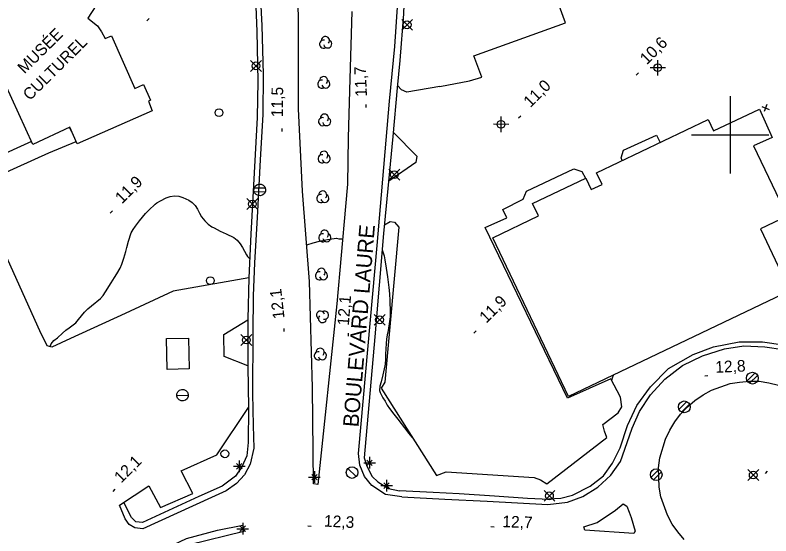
# Model space of a CAD drawing. Extents: x 381879 to 384696, y 5564785 to 5567594.
# Drawn here: x 383815.6 to 384010.5, y 5566096.7 to 5566230.8 of the extents above; entities that cross this region are included whole.
import ezdxf

# ---------------------------------------------------------------- set-up
doc = ezdxf.new("R2010")
doc.units = 0
for name, color, linetype in [('Niveau 2', 7, 'Continuous'), ('Niveau 21', 7, 'Continuous'), ('Niveau 22', 7, 'Continuous'), ('Niveau 3', 7, 'Continuous'), ('Niveau 31', 7, 'Continuous'), ('Niveau 36', 7, 'Continuous'), ('Niveau 37', 7, 'Continuous'), ('Niveau 44', 7, 'Continuous'), ('Niveau 52', 7, 'Continuous'), ('Niveau 61', 7, 'Continuous')]:
    doc.layers.add(name, color=color, linetype=linetype)

msp = doc.modelspace()

# ---------------------------------------------------------------- linework, layer by layer
at = {"layer": 'Niveau 2'}
for points in [[(383824.66, 5566145.4), (383824.69, 5566145.64), (383824.94, 5566146.11), (383825.63, 5566146.96), (383826.52, 5566147.73), (383827.79, 5566148.93), (383828.69, 5566149.65), (383829.56, 5566150.24), (383831.23, 5566151.53), (383831.99, 5566152.42), (383833.54, 5566154.3), (383834.37, 5566155.18), (383835.34, 5566155.95), (383837.59, 5566157.79), (383838.31, 5566158.6), (383838.92, 5566159.53), (383840.34, 5566161.88), (383841.27, 5566163.21), (383841.82, 5566164.22), (383842.67, 5566165.63), (383843.15, 5566166.64), (383843.67, 5566168.2), (383844.17, 5566169.91), (383844.39, 5566170.96), (383844.84, 5566172.57), (383845.57, 5566174.74), (383846.05, 5566175.64), (383846.63, 5566176.5), (383847.7, 5566177.86), (383849.27, 5566179.77), (383850.08, 5566180.6), (383851.69, 5566182.17), (383852.15, 5566182.49), (383853.08, 5566183.01), (383854.59, 5566183.79), (383855.57, 5566184.08), (383856.72, 5566184.26), (383857.8, 5566184.16), (383858.87, 5566183.87), (383860.37, 5566183.2), (383861.29, 5566182.59), (383862.07, 5566181.8), (383862.66, 5566180.85), (383863.13, 5566179.82), (383863.71, 5566178.88), (383864.52, 5566177.88), (383865.4, 5566177.02), (383866.33, 5566176.29), (383866.9, 5566176.02), (383868.48, 5566175.2), (383870.01, 5566174.52), (383872.02, 5566173.53), (383872.84, 5566172.84), (383873.63, 5566171.94), (383874.27, 5566170.99), (383874.8, 5566170.06), (383875.28, 5566169.05), (383875.57, 5566168.61), (383876.09, 5566168.07)], [(383890.79, 5566171.63), (383892.48, 5566172.16), (383894.09, 5566172.59), (383896.13, 5566173.06), (383897.28, 5566173.24), (383898.46, 5566173.33), (383899.06, 5566173.24), (383900.08, 5566173.17)], [(383910.27, 5566170.34), (383910.76, 5566168.84), (383910.97, 5566167.79), (383911.33, 5566165.64), (383911.63, 5566163.42), (383912.01, 5566160.67), (383912.15, 5566159.04), (383912.24, 5566157.35), (383912.34, 5566154.33), (383912.28, 5566153.12), (383912.14, 5566151.87)], [(383912.14, 5566151.87), (383911.83, 5566149.61), (383911.54, 5566148.5), (383911.35, 5566147.34), (383911.27, 5566146.22), (383911.09, 5566143.44), (383911.11, 5566142.18), (383911.02, 5566140.86), (383910.8, 5566139.71), (383910.42, 5566138.16), (383910.03, 5566136.35), (383909.67, 5566135.22), (383909.59, 5566134.15), (383909.78, 5566133.59), (383910.45, 5566132.2), (383911, 5566131.35), (383911.56, 5566130.33), (383912.16, 5566129.47), (383913.23, 5566128.02), (383914.28, 5566126.7), (383915.99, 5566124.53), (383917.02, 5566123.12), (383918.02, 5566122.04)], [(383969.47, 5566136.64), (383969.65, 5566137.41), (383969.9, 5566138.08)]]:
    msp.add_lwpolyline(points, dxfattribs=at)
at = {"layer": 'Niveau 21'}
for p, q in [((383873.4, 5566116.1), (383873.4, 5566113.1)), ((383906.28, 5566114.78), (383907.7, 5566116.2)), ((383907.72, 5566114.8), (383906.28, 5566116.2)), ((383907, 5566117), (383907, 5566114)), ((383871.9, 5566114.6), (383874.9, 5566114.6)), ((383872.68, 5566113.88), (383874.1, 5566115.3)), ((383874.12, 5566113.9), (383872.68, 5566115.3)), ((383905.5, 5566115.5), (383908.5, 5566115.5)), ((383892.08, 5566111.08), (383893.5, 5566112.5)), ((383893.52, 5566111.1), (383892.08, 5566112.5)), ((383892.8, 5566113.3), (383892.8, 5566110.3)), ((383891.3, 5566111.8), (383894.3, 5566111.8)), ((383910.68, 5566108.88), (383912.1, 5566110.3)), ((383912.12, 5566108.9), (383910.68, 5566110.3)), ((383911.4, 5566111.1), (383911.4, 5566108.1)), ((383909.9, 5566109.6), (383912.9, 5566109.6)), ((383872.8, 5566098.5), (383875.8, 5566098.5)), ((383873.58, 5566097.78), (383875, 5566099.2)), ((383875.02, 5566097.8), (383873.58, 5566099.2)), ((383874.3, 5566100), (383874.3, 5566097))]:
    msp.add_line(p, q, dxfattribs=at)
for points in [[(383915.3, 5566106.7), (383911.13, 5566107.33), (383907.59, 5566109.64), (383905.66, 5566111.96), (383904.48, 5566114.9), (383904.17, 5566117.91), (383904.87, 5566125.53), (383908.96, 5566171.44), (383912.18, 5566208.66), (383913.49, 5566222.72), (383914.28, 5566234.18), (383914.69, 5566243.23), (383914.76, 5566249), (383916.38, 5566257.46), (383917.43, 5566264.12), (383914.93, 5566288.3), (383915.05, 5566293.22), (383915.95, 5566298.53), (383917.89, 5566303.54), (383922.17, 5566309.93), (383926.92, 5566314.19)], [(383900.82, 5566181.54), (383898.59, 5566156.47), (383893.67, 5566109.92), (383892.57, 5566110.03), (383892.32, 5566134.92), (383891.51, 5566162.23), (383889.73, 5566185.49), (383888.64, 5566206.71), (383888.67, 5566229.09), (383888.28, 5566254.43)], [(383878.49, 5566243.14), (383879.24, 5566228.17), (383879.57, 5566215.56), (383879.46, 5566205.21), (383878.84, 5566193.56), (383878.02, 5566178.68), (383877.34, 5566167.04), (383876.97, 5566158.5), (383876.93, 5566148.99), (383876.86, 5566133.36), (383877.01, 5566125.08), (383877.15, 5566119.26), (383876.23, 5566115.16), (383874.74, 5566112.4), (383872.72, 5566110.16), (383870.06, 5566108.28), (383866.25, 5566106.53), (383848.53, 5566098.49)], [(383902.43, 5566231.74), (383901.93, 5566214.47), (383901.52, 5566199.23), (383901.32, 5566187.32), (383900.82, 5566181.54)], [(383953, 5566104.7), (383958.07, 5566105.37), (383962.01, 5566106.82), (383965.88, 5566109.17), (383969.2, 5566112.34), (383971.72, 5566115.83), (383972.82, 5566119.04), (383974.69, 5566124.38), (383976.64, 5566128.69), (383979.41, 5566133.04), (383983.18, 5566137.07), (383987.74, 5566140.52), (383992.85, 5566143.08), (383998.57, 5566144.86), (384003.52, 5566145.64), (384008.96, 5566145.41), (384013.65, 5566144.69)], [(383988.1, 5566095.7), (383986.5, 5566097.7), (383985, 5566099.7), (383983.8, 5566102), (383982.1, 5566106.7), (383981.7, 5566109.2), (383981.5, 5566114.2), (383981.9, 5566116.8), (383983.3, 5566121.6), (383984.4, 5566123.9), (383985.7, 5566126), (383987.2, 5566128), (383989, 5566129.9), (383990.9, 5566131.5), (383993, 5566133), (383995.2, 5566134.2), (384000, 5566135.9), (384002.4, 5566136.3), (384005, 5566136.5), (384007.5, 5566136.5), (384010, 5566136.1), (384012.5, 5566135.5)], [(383915.3, 5566106.7), (383926.4, 5566106.08), (383937.3, 5566105.58), (383953, 5566104.7)], [(383974.43, 5566101.43), (383975.52, 5566097.91), (383975.14, 5566097.3), (383962.54, 5566098.16), (383962.27, 5566098.98), (383965.71, 5566100.06), (383970.46, 5566103.3), (383972.38, 5566104.87), (383973.38, 5566104.35), (383973.94, 5566102.76), (383974.43, 5566101.43)], [(383851.85, 5566092.16), (383859.79, 5566095.94), (383867.77, 5566098.14), (383874.34, 5566099.38), (383874.59, 5566097.81), (383860.54, 5566094.38), (383852.77, 5566090.8), (383851.88, 5566091.01), (383851.85, 5566092.16)]]:
    msp.add_lwpolyline(points, dxfattribs=at)
at = {"layer": 'Niveau 22'}
for points in [[(383919.26, 5566302.33), (383917.35, 5566297.32), (383916.63, 5566293.36), (383916.38, 5566289.9), (383917.05, 5566282.39), (383919.07, 5566263.26), (383916.26, 5566248.38), (383916.09, 5566240.51), (383915.75, 5566231.2), (383914.78, 5566219.14), (383914.11, 5566212.11), (383913.05, 5566199.57), (383910.63, 5566174.59), (383908.36, 5566147.91), (383905.59, 5566116.74), (383906.33, 5566114.6), (383907.65, 5566111.92), (383909.1, 5566110.56), (383911.92, 5566108.89), (383914.7, 5566108.3)], [(383877.39, 5566239.66), (383877.95, 5566226.61), (383878.17, 5566213.81), (383878.02, 5566204.5), (383877.49, 5566194.89), (383876.36, 5566174.36), (383875.88, 5566163.12), (383875.64, 5566152.51), (383875.59, 5566140.38), (383875.79, 5566129.69), (383875.74, 5566120.72), (383875.32, 5566117.29), (383874.11, 5566114.44), (383872.47, 5566112.03), (383869.04, 5566109.5), (383863.01, 5566106.78), (383848.48, 5566100.1), (383846.7, 5566100.26), (383845.59, 5566101.38), (383844.5, 5566103.57), (383843.64, 5566105.33)], [(383951.53, 5566106.14), (383956.35, 5566106.37), (383959.32, 5566107.15), (383963.87, 5566109.44), (383967.3, 5566112.16), (383969.67, 5566115.39), (383971.59, 5566119.35), (383973.5, 5566125.07), (383975.93, 5566130.29), (383979.48, 5566135.09), (383984.09, 5566139.81), (383990.44, 5566143.41), (383995.71, 5566145.41), (384002.34, 5566146.66), (384008.35, 5566146.67), (384013.64, 5566145.92)], [(383951.53, 5566106.14), (383947.7, 5566106.3), (383939.19, 5566106.9), (383930.09, 5566107.5), (383923.4, 5566107.8), (383914.7, 5566108.3)]]:
    msp.add_lwpolyline(points, dxfattribs=at)
at = {"layer": 'Niveau 3'}
for p, q in [((383849.6, 5566229.4), (383850.17, 5566229.97)), ((383975.78, 5566215.39), (383976.35, 5566215.96)), ((383906.13, 5566207.04), (383906.13, 5566207.84)), ((383945.43, 5566204.34), (383946, 5566204.91)), ((383884.49, 5566200.85), (383884.47, 5566201.65)), ((383840.14, 5566179.84), (383840.71, 5566180.41)), ((383885, 5566149.28), (383885, 5566150.08)), ((383933.92, 5566148.92), (383934.49, 5566149.49)), ((383901.57, 5566148.13), (383901.61, 5566148.93)), ((383993.47, 5566137.86), (383994.26, 5566137.96)), ((384009.07, 5566112.75), (384009.64, 5566113.32)), ((383840.87, 5566108.1), (383841.44, 5566108.67)), ((383891.13, 5566099.21), (383891.93, 5566099.19)), ((383938.32, 5566099.03), (383939.12, 5566099.01))]:
    msp.add_line(p, q, dxfattribs=at)
at = {"layer": 'Niveau 31'}
msp.add_lwpolyline([(383814.47, 5566246.86), (383818.65, 5566248.33), (383822.78, 5566249.12), (383827.93, 5566249.42), (383827.88, 5566244.19), (383833.36, 5566243.27), (383837.26, 5566241.89), (383840.7, 5566239.93), (383834.4, 5566230.03), (383836.81, 5566228.07), (383837.88, 5566226.52), (383838.82, 5566224.79), (383840.46, 5566225.48), (383846.51, 5566211.94), (383848.69, 5566212.96), (383850.52, 5566208.9), (383850.01, 5566208.67), (383850.93, 5566206.19), (383831.62, 5566197.65), (383829.69, 5566201.94), (383820.17, 5566197.47), (383812.99, 5566213.33)], dxfattribs=at)
for points in [[(384015.41, 5566159.8), (383958.33, 5566132.55), (383938.79, 5566173.49), (383950.54, 5566179.1), (383949.03, 5566182.27), (383962.75, 5566188.81), (383964.15, 5566185.87), (383966.96, 5566187.21), (383965.54, 5566190.19), (383994.28, 5566203.91), (383995.68, 5566200.99), (384007.53, 5566206.65), (384010.8, 5566199.33), (384006.05, 5566197.18), (384014.69, 5566179.05), (384007.79, 5566175.76)], [(383860.28, 5566147.61), (383860.46, 5566139.67), (383854.85, 5566139.54), (383854.67, 5566147.48)]]:
    msp.add_lwpolyline(points, close=True, dxfattribs=at)
at = {"layer": 'Niveau 36'}
for p, q in [((383918.12, 5566229.76), (383915.3, 5566226.94)), ((383918.12, 5566226.94), (383915.3, 5566229.76)), ((383879.12, 5566219.18), (383876.3, 5566216.36)), ((383879.12, 5566216.36), (383876.3, 5566219.18)), ((383981.32, 5566215.3), (383981.33, 5566219.28)), ((383983.32, 5566217.28), (383979.33, 5566217.3)), ((383940.92, 5566200.71), (383940.93, 5566204.69)), ((383942.92, 5566202.69), (383938.93, 5566202.71)), ((383914.8, 5566191.13), (383911.98, 5566188.31)), ((383914.8, 5566188.31), (383911.98, 5566191.13)), ((383880.12, 5566186.29), (383877.22, 5566186.27)), ((383877.24, 5566185.35), (383880.14, 5566185.37)), ((383878.2, 5566183.57), (383875.38, 5566180.75)), ((383878.2, 5566180.75), (383875.38, 5566183.57)), ((383911, 5566153.74), (383908.18, 5566150.92)), ((383911, 5566150.92), (383908.18, 5566153.74)), ((383876.65, 5566148.52), (383873.83, 5566145.7)), ((383876.65, 5566145.7), (383873.83, 5566148.52)), ((384006.42, 5566138.65), (384004.36, 5566136.61)), ((384005.02, 5566135.97), (384007.08, 5566138.01)), ((383857.26, 5566132.85), (383860.26, 5566132.95)), ((383988.86, 5566131.24), (383986.8, 5566129.2)), ((383987.46, 5566128.56), (383989.52, 5566130.6)), ((383903.56, 5566111.92), (383901.44, 5566114.04)), ((383981.62, 5566113.76), (383979.56, 5566111.72)), ((383980.22, 5566111.08), (383982.28, 5566113.12)), ((384007.36, 5566113.73), (384004.54, 5566110.91)), ((384007.36, 5566110.91), (384004.54, 5566113.73)), ((383954.81, 5566108.38), (383951.99, 5566105.56)), ((383954.81, 5566105.56), (383951.99, 5566108.38))]:
    msp.add_line(p, q, dxfattribs=at)
for centre, radius in [((383916.7, 5566228.35), 1), ((383877.7, 5566217.77), 1), ((383981.32, 5566217.3), 1), ((383868.2, 5566205.71), 1), ((383940.92, 5566202.71), 1), ((383913.38, 5566189.72), 1), ((383876.78, 5566182.16), 1), ((383865.95, 5566162.43), 1), ((383909.58, 5566152.33), 1), ((383875.23, 5566147.11), 1), ((384005.73, 5566137.31), 1.52), ((383988.17, 5566129.9), 1.52), ((383869.69, 5566117.8), 1), ((383902.49, 5566112.98), 1.5), ((383980.93, 5566112.42), 1.52), ((384005.94, 5566112.32), 1), ((383953.39, 5566106.97), 1)]:
    msp.add_circle(centre, radius, dxfattribs=at)
for centre, major_axis, ratio in [((383878.69, 5566185.82), (1.22, -0.91), 0.999874), ((383858.77, 5566132.9), (1.2, -0.9), 0.999875)]:
    msp.add_ellipse(centre, major_axis=major_axis, ratio=ratio, dxfattribs=at)
at = {"layer": 'Niveau 37'}
for p, q in [((384009.48, 5566207.85), (384008.73, 5566206)), ((384008.18, 5566207.3), (384010.03, 5566206.55))]:
    msp.add_line(p, q, dxfattribs=at)
at = {"layer": 'Niveau 44'}
for centre, major_axis, ratio, start_param, end_param in [((383895.65, 5566224.31), (-0.836, 0.629), 0.999875, 3.020126, 6.959135), ((383895.16, 5566223.39), (-0.836, 0.629), 0.999875, 5.163765, 9.050341), ((383896.21, 5566223.43), (-0.836, 0.629), 0.999875, 0.893509, 4.863384), ((383894.67, 5566213.04), (-0.836, 0.629), 0.999875, 5.163765, 9.050341), ((383895.16, 5566213.96), (-0.836, 0.629), 0.999875, 3.020126, 6.959135), ((383895.72, 5566213.08), (-0.836, 0.629), 0.999875, 0.893509, 4.863384), ((383894.89, 5566203.39), (-0.836, 0.629), 0.999875, 5.163765, 9.050341), ((383895.38, 5566204.31), (-0.836, 0.629), 0.999875, 3.020126, 6.959135), ((383895.94, 5566203.43), (-0.836, 0.629), 0.999875, 0.893509, 4.863384), ((383894.75, 5566193.82), (-0.836, 0.629), 0.999875, 5.163765, 9.050341), ((383895.24, 5566194.74), (-0.836, 0.629), 0.999875, 3.020126, 6.959135), ((383895.8, 5566193.86), (-0.836, 0.629), 0.999875, 0.893509, 4.863384), ((383894.43, 5566183.58), (-0.836, 0.629), 0.999875, 5.163765, 9.050341), ((383894.92, 5566184.5), (-0.836, 0.629), 0.999875, 3.020126, 6.959135), ((383895.48, 5566183.62), (-0.836, 0.629), 0.999875, 0.893509, 4.863384), ((383894.92, 5566173.47), (-0.836, 0.629), 0.999875, 5.163765, 9.050341), ((383895.41, 5566174.39), (-0.836, 0.629), 0.999875, 3.020126, 6.959135), ((383895.97, 5566173.51), (-0.836, 0.629), 0.999875, 0.893509, 4.863384), ((383894.07, 5566163.65), (-0.836, 0.629), 0.999875, 5.163765, 9.050341), ((383894.56, 5566164.57), (-0.836, 0.629), 0.999875, 3.020126, 6.959135), ((383895.12, 5566163.69), (-0.836, 0.629), 0.999875, 0.893509, 4.863384), ((383894.34, 5566153.54), (-0.833, 0.632), 0.999874, 4.008289, 7.978164), ((383894.87, 5566152.64), (-0.833, 0.632), 0.999874, 6.134906, 10.073915), ((383895.39, 5566153.55), (-0.833, 0.632), 0.999874, 1.99536, 5.881936), ((383893.79, 5566143.05), (-0.836, 0.629), 0.999875, 5.163765, 9.050341), ((383894.28, 5566143.97), (-0.836, 0.629), 0.999875, 3.020126, 6.959135), ((383894.84, 5566143.09), (-0.836, 0.629), 0.999875, 0.893509, 4.863384)]:
    msp.add_ellipse(centre, major_axis=major_axis, ratio=ratio, start_param=start_param, end_param=end_param, dxfattribs=at)
at = {"layer": 'Niveau 52'}
for points in [[(383925.16, 5566212.48), (383932.82, 5566213.91), (383935.93, 5566214.85), (383933.86, 5566220.37), (383957.52, 5566228.82), (383943.19, 5566268.07), (383934.89, 5566289.56), (383933.86, 5566293.14), (383933.26, 5566295.42), (383933.09, 5566298.9), (383933.64, 5566301.67)], [(383925.16, 5566212.48), (383916.61, 5566211.02), (383915.27, 5566211.63), (383914.17, 5566212.69)], [(383830.21, 5566200.78), (383829.66, 5566201.92)], [(383913.14, 5566200.61), (383919.2, 5566194.51), (383918.91, 5566192.91), (383911.94, 5566188.09)], [(383972.15, 5566193.35), (383971.88, 5566194.09), (383972.45, 5566196.07), (383981.03, 5566199.91), (383981.94, 5566198.02)], [(383819.82, 5566198.24), (383815.14, 5566196.13), (383806.94, 5566192.36), (383805.07, 5566191.58), (383804.01, 5566191.41), (383803.03, 5566191.84)], [(383875.88, 5566163.11), (383856.37, 5566159.73), (383843.95, 5566153.99), (383829.85, 5566147.48), (383825.08, 5566145.26), (383823.88, 5566145.65), (383821.95, 5566149.5), (383806.03, 5566184.83), (383805.91, 5566186.1), (383806.44, 5566187.28), (383811.51, 5566189.57), (383824.34, 5566195.4), (383831.32, 5566198.31)], [(383910.85, 5566176.84), (383912.36, 5566177.7), (383913.48, 5566177.49), (383914.55, 5566176.21), (383910.97, 5566136.23), (383909.98, 5566134.72), (383924.27, 5566112.18), (383926.75, 5566113.19), (383949.42, 5566111.72), (383951.11, 5566111.07), (383952.7, 5566110.08), (383968.22, 5566121.97), (383967.56, 5566123.68), (383967.16, 5566125.32), (383971.12, 5566128.32), (383972.06, 5566129.94), (383971.69, 5566132.41), (383969.23, 5566137.1), (383958.04, 5566132.18), (383936.82, 5566176.16), (383942.4, 5566178.62), (383941.37, 5566180.79), (383946.65, 5566183.44), (383947.48, 5566185.49), (383959.68, 5566191.26), (383961.77, 5566190.59), (383962.72, 5566188.8)], [(383875.59, 5566140.49), (383869.49, 5566142.85), (383869.39, 5566148.57), (383875.64, 5566152.32)], [(383848.53, 5566098.49), (383846.5, 5566098.73), (383845.05, 5566099.58), (383844, 5566101.04), (383842.49, 5566104.58), (383850.12, 5566109.51), (383853.07, 5566103.97), (383861.44, 5566107.61), (383858.42, 5566113.41), (383867.59, 5566117.5), (383875.8, 5566129.71)]]:
    msp.add_lwpolyline(points, dxfattribs=at)
at = {"layer": 'Niveau 61'}
for points in [[(384000, 5566210), (384000, 5566200), (384000, 5566190)], [(383990, 5566200), (384000, 5566200), (384010, 5566200)]]:
    msp.add_lwpolyline(points, dxfattribs=at)

# ---------------------------------------------------------------- texts
at = {"layer": 'Niveau 21'}
msp.add_text('BOULEVARD LAURE', height=4, rotation=85.3066, dxfattribs=at).set_placement((383904.13, 5566124.56))
at = {"layer": 'Niveau 3'}
for s, rotation, p in [('10,6', 44.7717, (383978.51, 5566217.93)), ('11,7 ', 92.3848, (383906.35, 5566209.91)), ('11,0', 44.7717, (383948.46, 5566206.88)), ('11,5 ', 89.2808, (383884.64, 5566204.54)), ('11,9', 44.7717, (383843.17, 5566182.08)), ('12,1 ', 96.6085, (383885.11, 5566152.74)), ('12,1 ', 85.7218, (383901.67, 5566150.77)), ('11,9', 44.7717, (383937.1, 5566151.31)), ('12,8 ', 2.6791, (383996.23, 5566138.66)), ('12,1 ', 44.7717, (383842.94, 5566110.1)), ('12,3 ', 357.0033, (383895.2, 5566099.06)), ('12,7 ', 357.579, (383941.2, 5566098.92))]:
    msp.add_text(s, height=3, rotation=rotation, dxfattribs=at).set_placement(p)
at = {"layer": 'Niveau 31'}
for s, p in [('MUSÉE', (383818.01, 5566215.58)), ('CULTUREL', (383819.4, 5566208.66))]:
    msp.add_text(s, height=3, rotation=44.7707, dxfattribs=at).set_placement(p)

doc.saveas('drawing.dxf')
